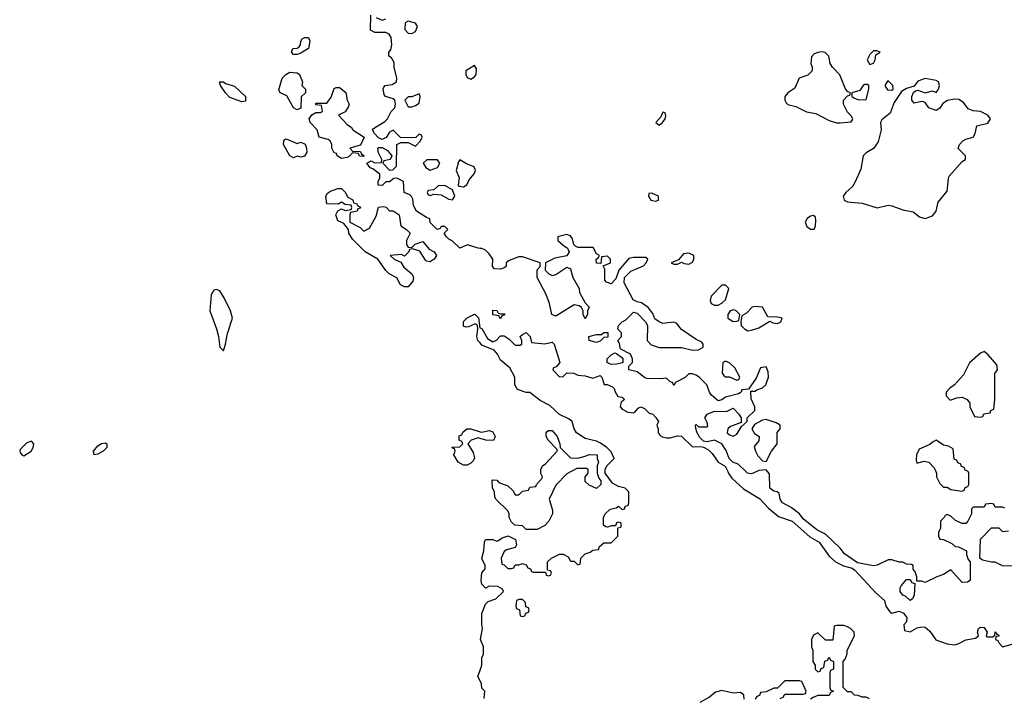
# Model space of a CAD drawing. Header units: inches. Extents: x 2380053 to 2584298, y 380219 to 546618.
# Tile 464 of 656: x 2477507 to 2482839, y 458771 to 462447. Entities that reach past the tile are written whole.
import ezdxf

# ---------------------------------------------------------------- set-up
doc = ezdxf.new("R2010")
doc.units = ezdxf.units.IN
doc.header["$MEASUREMENT"] = 0
for name, color, linetype in [('C4475', 7, 'Continuous'), ('C4476', 7, 'Continuous'), ('C4485', 7, 'Continuous'), ('C4486', 7, 'Continuous')]:
    doc.layers.add(name, color=color, linetype=linetype)

msp = doc.modelspace()

# ---------------------------------------------------------------- linework, layer by layer
at = {"layer": 'C4475', "color": 2, "elevation": 50}
msp.add_lwpolyline([(2480000, 458866.5), (2479988.7, 458890), (2480000, 458923.4)], dxfattribs=at)
at = {"layer": 'C4476', "color": 2, "elevation": 50}
for points in [[(2480000, 461208.3), (2479990, 461208.7), (2479932, 461228), (2479890, 461208.7), (2479849.1, 461249.1), (2479830, 461258), (2479818, 461270), (2479806, 461290), (2479826, 461310), (2479810, 461326), (2479790, 461326), (2479783.6, 461316.4), (2479768, 461310), (2479730, 461348), (2479728.4, 461368.4), (2479710, 461375.3), (2479655.3, 461410), (2479640.2, 461440.2), (2479635.3, 461475.3), (2479629, 461489), (2479619, 461499), (2479588.7, 461510), (2479586, 461570), (2479550, 461588), (2479532.7, 461587.3), (2479510, 461568), (2479490, 461568), (2479470, 461548), (2479448, 461550), (2479448, 461570), (2479458, 461590), (2479458, 461610), (2479419, 461639), (2479404, 461644), (2479386, 461670), (2479410, 461682), (2479430, 461672), (2479466, 461674), (2479468, 461690), (2479450, 461726), (2479446, 461750), (2479450, 461754), (2479470, 461754), (2479498, 461738), (2479522, 461710), (2479514, 461690), (2479478, 461682), (2479474, 461670), (2479510, 461632), (2479527.3, 461632.7), (2479547.3, 461652.7), (2479548.9, 461771.1), (2479570, 461782), (2479610, 461782), (2479650, 461762), (2479678, 461790), (2479686, 461810), (2479682, 461822), (2479670, 461826), (2479652, 461808), (2479570, 461806), (2479530, 461848), (2479510, 461838), (2479491.1, 461808.9), (2479470, 461798), (2479450, 461806), (2479428, 461830), (2479418, 461850), (2479422, 461858), (2479484.7, 461895.3), (2479498, 461910), (2479518, 461950), (2479538, 461970), (2479542, 461990), (2479538, 462010), (2479530, 462018), (2479488, 462030), (2479481.2, 462041.2), (2479475.3, 462070), (2479478, 462082), (2479486, 462090), (2479524, 462096), (2479548, 462110), (2479548.7, 462130), (2479534, 462190), (2479535.3, 462215.3), (2479520.4, 462240.4), (2479506, 462250), (2479506, 462270), (2479516.4, 462283.6), (2479522, 462310), (2479518, 462350), (2479508.4, 462368.4), (2479490, 462378), (2479430, 462378), (2479406, 462390), (2479409.1, 462470.9)], [(2479438, 462458), (2479470, 462444.7), (2479490, 462451.3)], [(2480000, 460696.2), (2479988.7, 460710), (2479982, 460730), (2479988, 460770), (2479986, 460790), (2479978, 460798), (2479970, 460798), (2479936.9, 460783.1), (2479922, 460782), (2479910, 460786), (2479910, 460812), (2479930, 460831.3), (2479970, 460852), (2479974, 460850), (2479991.6, 460831.6), (2479998, 460778), (2480000, 460777.3)], [(2480000, 460178.8), (2479990, 460182), (2479951.3, 460168.7), (2479934, 460150), (2479962.5, 460102.5), (2479970, 460074), (2479962.5, 460057.5), (2479950, 460045.2), (2479930, 460033.2), (2479910, 460034), (2479882, 460050), (2479858, 460090), (2479866, 460110), (2479862, 460122), (2479850, 460126), (2479848, 460132), (2479890, 460134), (2479906, 460150), (2479902, 460162), (2479886, 460170), (2479887.3, 460192.7), (2479902, 460198), (2479907.3, 460212.7), (2479928.7, 460231.3), (2479950, 460231.3), (2480000, 460215.2)]]:
    msp.add_lwpolyline(points, dxfattribs=at)
at = {"layer": 'C4476', "color": 2}
for points, elevation in [([(2479610, 462438), (2479594, 462430), (2479592.7, 462392.7), (2479610, 462374), (2479630, 462372), (2479650, 462382), (2479662, 462410), (2479650, 462428)], 50), ([(2478990, 462258), (2478978, 462270), (2478986, 462290), (2479010, 462292), (2479020.4, 462299.6), (2479028, 462310), (2479028.9, 462331.1), (2479036.4, 462343.6), (2479048.9, 462351.1), (2479071.1, 462351.1), (2479078, 462330), (2479071.3, 462290), (2479030, 462266), (2479010, 462258)], 50), ([(2479970, 462198), (2479922, 462170), (2479922, 462150), (2479930, 462134), (2479950, 462124.7), (2479970, 462138), (2479979, 462150), (2479980.4, 462180.4)], 50), ([(2479010, 461959), (2478989.6, 461969.6), (2478953.6, 462033.6), (2478918, 462050), (2478910, 462066), (2478928, 462130), (2478948, 462150), (2478970, 462162), (2479010, 462158), (2479022, 462150), (2479038, 462110), (2479034, 462090), (2479054, 462070), (2479054, 462050), (2479032, 462028), (2479030, 461968)], 50), ([(2478710, 462000.9), (2478645.7, 462025.7), (2478622, 462050), (2478594, 462090), (2478589.2, 462110), (2478610, 462110.4), (2478621.7, 462101.7), (2478670, 462086.7), (2478730.4, 462030), (2478730, 462006)], 50), ([(2479370, 461706), (2479347.3, 461707.3), (2479342, 461722), (2479310, 461726), (2479292.7, 461707.3), (2479279.6, 461700.4), (2479250, 461695.3), (2479240.2, 461700.2), (2479226, 461710), (2479222, 461722), (2479210, 461726), (2479198, 461750), (2479198, 461770), (2479188, 461790), (2479177.2, 461797.2), (2479128.7, 461810), (2479118, 461850), (2479079, 461890), (2479075.3, 461910), (2479088.9, 461931.1), (2479110, 461944.7), (2479135.3, 461944.7), (2479146, 461950), (2479142, 461982), (2479110, 461986), (2479110, 461994), (2479170, 461994), (2479192.9, 462027.1), (2479210, 462074), (2479220.4, 462079.6), (2479239.6, 462079.6), (2479272.7, 462052.7), (2479281, 462010), (2479290.8, 461990), (2479286.4, 461973.6), (2479270, 461948), (2479234, 461930), (2479279.6, 461879.6), (2479303.6, 461863.6), (2479311.3, 461850), (2479372, 461810), (2479352.7, 461767.3), (2479294, 461750), (2479310, 461734), (2479352.7, 461732.7), (2479358, 461718), (2479372, 461710)], 50), ([(2479670, 462046), (2479630, 462028), (2479610, 462028), (2479592, 462010), (2479610, 461974), (2479630, 461974), (2479650, 461982), (2479670, 461994), (2479675.3, 462030)], 50), ([(2479010, 461776), (2479030, 461782.8), (2479052.8, 461772.8), (2479060.7, 461750), (2479061, 461730), (2479050, 461708), (2479030, 461702), (2479010, 461708), (2478990, 461698), (2478970, 461708.7), (2478935.3, 461770), (2478938, 461790), (2478943.1, 461796.9), (2478950, 461802)], 50), ([(2479711.6, 461688.4), (2479692, 461670), (2479705.4, 461645.4), (2479730, 461631.3), (2479770, 461646), (2479782, 461670), (2479770, 461688)], 50), ([(2479890, 461688), (2479882.8, 461677.2), (2479871.3, 461630), (2479886, 461590), (2479882, 461550), (2479885.4, 461545.4), (2479910, 461542), (2479928.4, 461551.6), (2479940.2, 461579.8), (2479968.9, 461611.1), (2479975.3, 461630), (2479968, 461650), (2479926.6, 461666.6)], 50), ([(2479370, 461302), (2479402, 461318), (2479437.2, 461382.8), (2479449.4, 461430.6), (2479475.3, 461435.3), (2479491, 461431), (2479510, 461412), (2479530, 461412), (2479561, 461390), (2479571.3, 461330), (2479602, 461310), (2479622, 461290), (2479602, 461250), (2479602, 461230), (2479610, 461214), (2479630, 461212), (2479648.7, 461231.3), (2479690, 461244.7), (2479724.7, 461204.7), (2479751.3, 461190), (2479764.7, 461170), (2479751.3, 461150), (2479730, 461135.3), (2479710, 461138), (2479704, 461144), (2479673.6, 461193.6), (2479634, 461206), (2479618, 461202), (2479614, 461190), (2479590, 461166), (2479575.3, 461175.3), (2479514, 461170), (2479534, 461150), (2479570, 461134), (2479587.1, 461107.1), (2479631, 461071), (2479638.8, 461050), (2479636, 461030), (2479610, 460999), (2479590, 460999), (2479568.7, 461010), (2479548.4, 461048.4), (2479508, 461070), (2479490, 461088), (2479446, 461150), (2479378, 461190), (2479310, 461258), (2479289, 461290), (2479288, 461310), (2479262, 461342), (2479230, 461358), (2479219, 461390), (2479229, 461411), (2479250, 461422), (2479270, 461414), (2479302, 461418), (2479306, 461430), (2479302, 461442), (2479270, 461446), (2479250, 461458), (2479232, 461448), (2479170, 461449), (2479165.2, 461490), (2479173.6, 461506.4), (2479190, 461518), (2479230, 461532), (2479250, 461532), (2479270, 461512), (2479284.7, 461484.7), (2479311.3, 461471.3), (2479314, 461454), (2479331.6, 461451.6), (2479338, 461438), (2479352, 461432), (2479350, 461426), (2479338, 461422), (2479334, 461410), (2479298, 461402), (2479294, 461390), (2479294, 461350), (2479350, 461322)], 50), ([(2479810, 461548), (2479772.7, 461547.3), (2479750, 461526), (2479718, 461522), (2479714, 461510), (2479718, 461498), (2479730, 461494), (2479750, 461502), (2479790, 461498), (2479830, 461474.8), (2479850, 461471.3), (2479864, 461490), (2479850, 461526)], 50), ([(2478570, 460986), (2478558, 460982), (2478543.6, 460956.4), (2478536, 460870), (2478573.2, 460773.2), (2478584, 460730), (2478590, 460674), (2478610, 460654), (2478622, 460690), (2478632.5, 460747.5), (2478659, 460830), (2478649, 460870), (2478616.5, 460936.5), (2478590, 460978)], 54), ([(2477570, 460164), (2477545.8, 460154.2), (2477510, 460118), (2477506.8, 460110), (2477510, 460102), (2477518, 460090), (2477530, 460084), (2477569, 460110), (2477579.3, 460130), (2477584, 460150)], 54), ([(2477910, 460089.2), (2477906, 460110), (2477930, 460138.8), (2477950, 460150.8), (2477970, 460154.8), (2477978, 460150), (2477978, 460130), (2477958, 460110), (2477930, 460094)], 50)]:
    msp.add_lwpolyline(points, close=True, dxfattribs=dict(at, elevation=elevation))
at = {"layer": 'C4485', "color": 2, "elevation": 50}
for points in [[(2480000, 458923.4), (2480009, 458950), (2480008.7, 458990), (2480018, 459010), (2480018, 459050), (2480002, 459090), (2480014, 459150), (2480008.9, 459171.1), (2480009.1, 459230.9), (2480030, 459282), (2480044.7, 459295.3), (2480086, 459310), (2480126, 459350), (2480122, 459362), (2480096.4, 459376.4), (2480050, 459378), (2480030, 459368.7), (2480009.3, 459389.3), (2480005.2, 459410), (2480009.1, 459450.9), (2480027.3, 459472.7), (2480028, 459490), (2480009, 459529), (2480021.2, 459570), (2480023.1, 459616.9), (2480030, 459631.3), (2480070, 459632), (2480090, 459622), (2480096.4, 459623.6), (2480120.4, 459639.6), (2480151.6, 459651.6), (2480191.1, 459631.1), (2480196.9, 459603.1), (2480190, 459588), (2480143.6, 459576.4), (2480130, 459566), (2480114, 459530), (2480118, 459498), (2480130, 459494), (2480150, 459474), (2480170, 459474), (2480182, 459478), (2480190, 459494), (2480210, 459494), (2480230, 459502), (2480250, 459494), (2480258, 459478), (2480272.7, 459472.7), (2480278, 459458), (2480290, 459454), (2480354, 459454), (2480358, 459438), (2480370, 459434), (2480382, 459438), (2480386, 459450), (2480382, 459462), (2480366, 459466), (2480366, 459510), (2480386, 459530), (2480430, 459552), (2480450, 459552), (2480476.9, 459536.9), (2480490, 459514), (2480510, 459514), (2480530, 459494), (2480542, 459498), (2480546, 459530), (2480570, 459554), (2480596.4, 459563.6), (2480610, 459574), (2480642, 459578), (2480647.3, 459592.7), (2480670, 459614), (2480710, 459614), (2480746, 459650), (2480746, 459694), (2480762, 459698), (2480766, 459710), (2480762, 459722), (2480750, 459726), (2480738, 459722), (2480734, 459706), (2480710, 459706), (2480690, 459698), (2480680.4, 459700.4), (2480668.4, 459708.4), (2480668, 459750), (2480678, 459770), (2480704.7, 459795.3), (2480736.4, 459803.6), (2480750, 459812), (2480770, 459794), (2480782, 459798), (2480786, 459810), (2480802, 459818), (2480806, 459830), (2480806, 459890), (2480786, 459910), (2480750, 459918), (2480716.4, 459936.4), (2480678, 459990), (2480678, 460000)], [(2480492.7, 460000), (2480470, 459988), (2480410, 459926), (2480374, 459850), (2480392, 459790), (2480392, 459770), (2480372, 459730), (2480350, 459708), (2480310, 459686), (2480250, 459686), (2480230, 459706), (2480188.4, 459708.4), (2480170, 459726), (2480158, 459750), (2480158, 459770), (2480150, 459786), (2480087.3, 459847.3), (2480080.4, 459860.4), (2480078, 459890), (2480068, 459910), (2480066, 459950), (2480070, 459954), (2480090, 459952), (2480101, 459941), (2480150, 459922), (2480176.9, 459896.9), (2480190, 459874), (2480210, 459874), (2480230, 459894), (2480262, 459898), (2480270, 459914), (2480302, 459918), (2480306, 459930), (2480336.4, 459963.6), (2480338, 459970), (2480328.7, 459988.7), (2480328.7, 460000)], [(2480634, 460000), (2480634, 459990), (2480643.6, 459963.6), (2480654, 459950), (2480654, 459930), (2480630, 459908), (2480590, 459926), (2480570, 459946), (2480568.4, 459971.6), (2480586, 459990), (2480586, 460000)], [(2481341.2, 460000), (2481347.1, 459987.1), (2481364.2, 459964.2), (2481426.7, 459906.7), (2481514, 459854), (2481562, 459802), (2481615.8, 459755.8), (2481690.4, 459730.4), (2481785.3, 459645.3), (2481836.5, 459616.5), (2481890, 459541), (2481924.7, 459510), (2481968.1, 459488.1), (2482015.8, 459475.8), (2482030, 459465.5), (2482143, 459343), (2482190, 459302), (2482198, 459270), (2482219.6, 459239.6), (2482230, 459232), (2482270, 459242.8), (2482292.5, 459232.5), (2482310.7, 459209.3), (2482310, 459186), (2482294, 459170), (2482298, 459138), (2482330, 459132), (2482366.6, 459153.4), (2482390, 459159.1), (2482410, 459157.3), (2482435.3, 459135.3), (2482468, 459088), (2482530, 459066), (2482570, 459061), (2482590, 459066), (2482630, 459088), (2482683.2, 459096.8), (2482699, 459110), (2482693.2, 459130), (2482699, 459150), (2482710, 459156.3), (2482730, 459154), (2482746.8, 459130), (2482741, 459110), (2482745.2, 459105.2), (2482776.4, 459103.6), (2482787.3, 459112.7), (2482790, 459130.8), (2482798, 459118), (2482810, 459114), (2482810, 459108), (2482794, 459106), (2482792, 459090), (2482804, 459084), (2482810.8, 459070), (2482830, 459050.8), (2482902, 459070)], [(2481498.3, 460000), (2481470, 459987.6), (2481448.7, 459990), (2481438.4, 460000)], [(2482842, 459802), (2482830, 459806), (2482790, 459806), (2482782, 459822), (2482770, 459826), (2482738, 459822), (2482730, 459806), (2482670, 459806), (2482662, 459798), (2482662, 459770), (2482642, 459730), (2482630, 459718), (2482610, 459718), (2482574.6, 459734.6), (2482550, 459758), (2482530, 459766), (2482518, 459762), (2482514, 459750), (2482494, 459730), (2482492.7, 459692.7), (2482482, 459670), (2482482, 459650), (2482490, 459634), (2482510, 459632), (2482554, 459610), (2482572.7, 459592.7), (2482591.6, 459591.6), (2482634, 459570), (2482634, 459550), (2482643.6, 459523.6), (2482654, 459510), (2482654, 459410), (2482639.6, 459400.4), (2482610, 459398), (2482550, 459468), (2482510, 459442), (2482474, 459430), (2482410, 459398), (2482390, 459406), (2482366, 459406), (2482366, 459430), (2482356.4, 459456.4), (2482346, 459470), (2482346, 459490), (2482336.4, 459496.4), (2482310, 459498), (2482290, 459508), (2482270, 459508), (2482230, 459522), (2482210, 459522), (2482150, 459493.2), (2482130, 459489.2), (2482044.2, 459504.2), (2481974.2, 459554.2), (2481950, 459584), (2481870, 459661.2), (2481823.3, 459683.3), (2481750, 459744), (2481729, 459770), (2481683.9, 459803.9), (2481637.2, 459830), (2481625.2, 459850), (2481620.4, 459880.4), (2481609.2, 459889.2), (2481590, 459893.2), (2481569.3, 459910), (2481567, 459987), (2481557, 460000)], [(2482467.9, 460000), (2482472, 459990), (2482472, 459970), (2482490, 459934), (2482510, 459914), (2482530, 459914), (2482550, 459902), (2482610, 459894), (2482622, 459898), (2482627.3, 459912.7), (2482642, 459918), (2482646, 459930), (2482646, 459990), (2482642.7, 460000)], [(2482950, 459486), (2482830, 459488), (2482790, 459508), (2482770, 459508), (2482720.4, 459520.4), (2482706, 459530), (2482710, 459634), (2482770, 459694), (2482810, 459694), (2482830, 459674), (2482862, 459678)], [(2482108.4, 458768.4), (2482090, 458778), (2482070, 458778), (2482047.3, 458787.3), (2482028.4, 458788.4), (2482010, 458806), (2481990, 458806), (2481966, 458830), (2481966, 458970), (2481976.4, 458983.6), (2481987.3, 459012.7), (2481988.4, 459031.6), (2482028, 459110), (2482026, 459130), (2482006, 459150), (2481990, 459158), (2481970, 459166), (2481930, 459166), (2481918, 459162), (2481910, 459086), (2481870, 459086), (2481830, 459126), (2481806, 459114), (2481794, 459090), (2481794, 459050), (2481802, 459030), (2481802, 458970), (2481814, 458950), (2481814, 458930), (2481830, 458914), (2481842, 458918), (2481847.3, 458932.7), (2481862, 458938), (2481867.3, 458972.7), (2481882, 458978), (2481890, 458994), (2481898, 458978), (2481914, 458970), (2481914, 458930), (2481898, 458922), (2481894, 458910), (2481894, 458830), (2481898, 458818), (2481914, 458810), (2481898, 458802), (2481890, 458786), (2481830, 458786), (2481803.6, 458776.4), (2481790, 458766)], [(2480022, 458770), (2480026, 458810), (2480010, 458826), (2480008, 458850), (2480000, 458866.5)], [(2481626, 458770), (2481642, 458778), (2481650, 458794), (2481750, 458794), (2481762, 458798), (2481766, 458810), (2481742, 458862), (2481730, 458866), (2481650, 458866), (2481610, 458826), (2481590, 458826), (2481550, 458806), (2481518, 458802), (2481512.7, 458787.3), (2481498, 458782), (2481490, 458766)], [(2481430, 458766), (2481428, 458790), (2481410, 458802), (2481370, 458799.3), (2481310, 458813.2), (2481274.8, 458805.2), (2481242.8, 458777.2), (2481190.8, 458749.2)]]:
    msp.add_lwpolyline(points, dxfattribs=at)
for points in [[(2482330, 459302), (2482304.7, 459324.7), (2482289, 459330), (2482275.3, 459350), (2482275.3, 459370), (2482280.2, 459379.8), (2482310, 459414), (2482330, 459414), (2482338, 459398), (2482354, 459394), (2482351.3, 459330), (2482342, 459310)], [(2480230, 459306), (2480210, 459306), (2480198, 459302), (2480194, 459270), (2480198, 459258), (2480214, 459250), (2480218, 459218), (2480230, 459214), (2480242, 459218), (2480247.3, 459232.7), (2480262, 459238), (2480266, 459250), (2480262, 459262), (2480247.3, 459267.3), (2480246, 459290)]]:
    msp.add_lwpolyline(points, close=True, dxfattribs=at)
at = {"layer": 'C4486', "color": 2, "elevation": 50}
for points in [[(2481850, 462272.7), (2481830, 462269.2), (2481810, 462261.2), (2481794.4, 462245.6), (2481790.8, 462210), (2481798.8, 462190), (2481798.8, 462170), (2481774.2, 462145.8), (2481727.3, 462130), (2481704.9, 462075.1), (2481666, 462050), (2481651.3, 462030), (2481651.3, 462010), (2481656.9, 461996.9), (2481667.3, 461987.3), (2481710, 461976), (2481767.9, 461947.9), (2481818, 461938), (2481890, 461900.5), (2481930, 461887.7), (2481950, 461887.3), (2482010, 461894), (2482016.4, 461903.6), (2482018, 461910), (2482010, 461926), (2481990, 461946), (2481968, 461990), (2481968, 462010), (2481990, 462034), (2482002, 462038), (2482006, 462050), (2481990, 462058), (2481976.5, 462076.5), (2481948.9, 462148.9), (2481908.7, 462190), (2481895.3, 462210), (2481888.7, 462250), (2481869.1, 462269.1)], [(2482150, 462278), (2482130, 462278), (2482110, 462258), (2482096, 462230), (2482110, 462204.7), (2482130, 462212), (2482139, 462230), (2482143.1, 462256.9), (2482166, 462270)], [(2482410, 462128), (2482370, 462114), (2482350, 462086), (2482310, 462074), (2482282.8, 462057.2), (2482242, 461998), (2482220.3, 461939.7), (2482175.2, 461904.8), (2482168, 461890), (2482172.4, 461850), (2482155.5, 461784.5), (2482131.1, 461748.9), (2482090, 461725.1), (2482074.9, 461710), (2482062.3, 461637.7), (2482032.2, 461567.8), (2482016.4, 461543.6), (2481981, 461510), (2481966.8, 461490), (2481972, 461470), (2481990, 461461), (2482070, 461453), (2482150, 461427.3), (2482210, 461442.8), (2482230, 461439.1), (2482290, 461416.4), (2482345.2, 461405.2), (2482379.8, 461379.8), (2482410, 461370.8), (2482450, 461384), (2482469.3, 461410), (2482481.2, 461458.8), (2482530, 461518), (2482535.9, 461584.1), (2482541, 461599), (2482610, 461678), (2482628, 461690), (2482628.7, 461710), (2482589.2, 461749.2), (2482597.2, 461770), (2482614, 461790), (2482630, 461799.1), (2482670, 461811.3), (2482681.2, 461830), (2482690, 461871.3), (2482750, 461886), (2482764, 461910), (2482750, 461928.7), (2482710, 461949), (2482670, 461952.3), (2482643.3, 461963.3), (2482618, 461998), (2482593.6, 462013.6), (2482570, 462016), (2482530.8, 462009.2), (2482506.8, 461993.2), (2482490, 461968), (2482470, 461955.3), (2482430, 461969), (2482410, 461998), (2482402, 462002), (2482390, 462004), (2482350, 461995.3), (2482339, 462010), (2482339, 462030), (2482348, 462052), (2482358, 462062), (2482370, 462064.7), (2482410, 462051), (2482450, 462061), (2482470, 462052), (2482482, 462070), (2482488.7, 462090), (2482482, 462110), (2482470, 462117.2)], [(2482096.4, 462096.4), (2482083.6, 462096.4), (2482074, 462090), (2482056, 462064), (2482014, 462050), (2482014, 462030), (2482023.6, 462023.6), (2482050, 462012), (2482090, 462014), (2482106, 462070), (2482106, 462090)], [(2482210, 462115.3), (2482206, 462114), (2482192, 462090), (2482206.8, 462066.8), (2482230, 462064.7), (2482238, 462070), (2482235.3, 462090)], [(2480990, 461946), (2480978.8, 461921.2), (2480951.3, 461890), (2480970, 461876), (2480988.7, 461890), (2481002, 461910), (2481006, 461926), (2481002, 461942)], [(2480930, 461508), (2480914, 461506), (2480912, 461490), (2480924.7, 461470), (2480950, 461464.7), (2480966, 461470), (2480966, 461490)], [(2481806, 461386), (2481790, 461382), (2481772, 461370), (2481761, 461350), (2481770, 461326), (2481790, 461311.3), (2481810, 461312), (2481817.2, 461330), (2481819, 461359), (2481816.4, 461376.4)], [(2481130, 461182), (2481102, 461178), (2481074, 461146), (2481034, 461130), (2481050, 461122), (2481070, 461122), (2481090, 461134), (2481105.4, 461125.4), (2481130, 461122), (2481150, 461134), (2481158, 461150), (2481158, 461170)], [(2481330, 461008), (2481310, 461008), (2481251.3, 460950), (2481246, 460926), (2481252, 460910), (2481270, 460901), (2481290, 460901), (2481310, 460911.3), (2481328.7, 460930), (2481348, 460990)], [(2480110, 460854), (2480134, 460854), (2480130, 460846), (2480118, 460842), (2480110, 460826), (2480102, 460842), (2480068.7, 460848.7), (2480070, 460874), (2480091.3, 460871.3), (2480098, 460858)], [(2481374.6, 460874.6), (2481354, 460870), (2481342, 460850), (2481342, 460830), (2481370, 460812), (2481390, 460814), (2481402, 460818), (2481406, 460850), (2481386, 460870)], [(2481490, 460894), (2481474, 460890), (2481443.6, 460856.4), (2481418, 460842), (2481412, 460810), (2481414, 460790), (2481431.6, 460771.6), (2481450, 460762), (2481470, 460764.7), (2481510, 460778), (2481570, 460814), (2481585.4, 460805.4), (2481610, 460801), (2481628, 460810), (2481635.3, 460830), (2481610, 460836), (2481558, 460838), (2481528.9, 460888.9)], [(2480630, 460698), (2480590, 460708.7), (2480588.7, 460730), (2480630, 460742), (2480658, 460742), (2480670, 460752), (2480692, 460752), (2480692.7, 460727.3), (2480670, 460726), (2480650, 460706)], [(2482730, 460649.3), (2482710, 460640.9), (2482650, 460589), (2482617.5, 460522.5), (2482570, 460468.7), (2482542, 460450), (2482524.7, 460430), (2482524.7, 460410), (2482546, 460386), (2482581.5, 460398.5), (2482610, 460402), (2482638, 460390), (2482652, 460370), (2482652, 460350), (2482678, 460298), (2482710, 460294), (2482722, 460298), (2482727.3, 460312.7), (2482762, 460318), (2482766, 460330), (2482782, 460338), (2482788, 460390), (2482788, 460530), (2482802, 460550), (2482798, 460578), (2482751.9, 460631.9)], [(2480710, 460579), (2480689, 460590), (2480689, 460610), (2480710, 460632), (2480730, 460642), (2480739.6, 460639.6), (2480772.7, 460612.7), (2480774, 460590), (2480770, 460588), (2480739.8, 460580.2)], [(2481330, 460598), (2481314, 460590), (2481311.6, 460531.6), (2481319.6, 460519.6), (2481330, 460512), (2481351.6, 460511.6), (2481390, 460494), (2481402, 460498), (2481406, 460510), (2481380.4, 460560.4), (2481350, 460588)], [(2481550, 460282), (2481530, 460278), (2481486, 460254), (2481472, 460230), (2481485.4, 460205.4), (2481511.6, 460188.4), (2481510, 460166), (2481484.7, 460135.3), (2481491.3, 460110), (2481504.5, 460084.5), (2481530, 460058), (2481550, 460054), (2481579, 460110), (2481608.7, 460150), (2481608.9, 460211.1), (2481626, 460230), (2481626, 460250), (2481603.1, 460263.1)]]:
    msp.add_lwpolyline(points, close=True, dxfattribs=at)
for points in [[(2481438.4, 460000), (2481398.6, 460038.6), (2481369.4, 460049.4), (2481349.3, 460069.3), (2481332.9, 460112.9), (2481310, 460148.7), (2481270, 460168.7), (2481230, 460161.2), (2481210, 460164), (2481190, 460184), (2481175.3, 460210), (2481168, 460232), (2481166, 460250), (2481170, 460254), (2481182, 460242), (2481230, 460242), (2481234, 460246), (2481230, 460266), (2481218, 460290), (2481229.1, 460310.9), (2481270, 460326), (2481334.6, 460325.4), (2481370, 460342), (2481402, 460310), (2481414, 460290), (2481414, 460266), (2481356.9, 460243.1), (2481342, 460230), (2481338, 460210), (2481350, 460198), (2481370, 460191.3), (2481390, 460202), (2481416.4, 460243.6), (2481446, 460270), (2481446, 460290), (2481488, 460330), (2481488, 460350), (2481467.3, 460392.7), (2481466, 460434), (2481490, 460434), (2481498, 460442), (2481530, 460452), (2481548, 460470), (2481562, 460510), (2481560.4, 460540.4), (2481550, 460566), (2481518, 460562), (2481495.3, 460504.7), (2481454, 460446), (2481418, 460442), (2481414, 460430), (2481399.6, 460420.4), (2481330, 460402), (2481310, 460388), (2481290, 460382), (2481252.9, 460412.9), (2481242, 460430), (2481228, 460470), (2481189.1, 460509.1), (2481170, 460522), (2481150, 460528.7), (2481130, 460528), (2481110, 460508.7), (2481058, 460482), (2481050, 460466), (2481042, 460482), (2481030, 460486), (2481010, 460506), (2480978, 460502), (2480903.1, 460503.1), (2480890, 460508), (2480850, 460539), (2480806, 460550), (2480806, 460570), (2480826, 460590), (2480826, 460610), (2480814.6, 460634.6), (2480762, 460662), (2480758, 460670), (2480755.3, 460695.3), (2480746, 460710), (2480766, 460730), (2480766, 460750), (2480746, 460770), (2480748.9, 460791.1), (2480769.1, 460810.9), (2480790, 460822), (2480830, 460862), (2480850, 460858), (2480896, 460810), (2480906, 460790), (2480904.7, 460710), (2480926.4, 460686.4), (2480970, 460671), (2481090, 460671.3), (2481150, 460656), (2481182, 460658), (2481207.3, 460672.7), (2481208, 460690), (2481200.4, 460700.4), (2481170, 460715.3), (2481090, 460768.7), (2481063.1, 460803.1), (2481048.7, 460808.7), (2480990, 460800.9), (2480969.5, 460809.5), (2480946.8, 460826.8), (2480935.3, 460855.3), (2480910, 460888.7), (2480874, 460914), (2480850, 460918), (2480829.1, 460929.1), (2480781.2, 461021.2), (2480782, 461050), (2480816, 461084), (2480885.6, 461114.4), (2480899, 461130), (2480908, 461150), (2480898, 461158), (2480830, 461159.5), (2480806, 461154), (2480752, 461090), (2480736, 461044), (2480710, 461015.3), (2480684.7, 461024.7), (2480675.3, 461035.3), (2480675.3, 461095.3), (2480666, 461114), (2480706, 461130), (2480706, 461150), (2480690, 461166), (2480658, 461162), (2480654, 461126), (2480630, 461128), (2480628, 461150), (2480642, 461158), (2480646, 461170), (2480630, 461178), (2480612.5, 461212.5), (2480532, 461212), (2480518, 461218), (2480508.4, 461228.4), (2480500.2, 461260.2), (2480490, 461275.3), (2480470, 461284), (2480426.8, 461273.2), (2480422, 461270), (2480422, 461250), (2480450, 461224.7), (2480474, 461210), (2480482, 461190), (2480470, 461168), (2480405.4, 461154.6), (2480354, 461130), (2480352, 461090), (2480372, 461070), (2480390, 461061), (2480410, 461066.8), (2480470, 461106), (2480490, 461098), (2480502, 461050), (2480536, 460990), (2480538, 460970), (2480570, 460914), (2480591.3, 460890), (2480582, 460870), (2480582, 460850), (2480570, 460826), (2480558, 460850), (2480558, 460870), (2480548.7, 460888.7), (2480536.4, 460896.4), (2480510, 460902), (2480410, 460841.2), (2480389.4, 460850), (2480376, 460910), (2480358.6, 460958.6), (2480308.7, 461050), (2480308.9, 461091.1), (2480326, 461110), (2480326, 461130), (2480230, 461162), (2480210, 461162), (2480156.9, 461143.1), (2480142, 461130), (2480142, 461110), (2480130, 461102), (2480110, 461095.3), (2480078, 461098), (2480068, 461110), (2480068.7, 461150), (2480050, 461178), (2480030, 461198), (2480010, 461208), (2480000, 461208.3)], [(2480000, 460777.3), (2480010, 460774), (2480039.6, 460719.6), (2480070, 460702), (2480088.4, 460711.6), (2480110, 460734), (2480130, 460734), (2480156.9, 460716.9), (2480190, 460684.7), (2480216.4, 460683.6), (2480226, 460690), (2480226, 460710), (2480218, 460730), (2480230, 460742), (2480250, 460752), (2480272, 460730), (2480278, 460698), (2480350, 460692), (2480390, 460701), (2480401, 460690), (2480432, 460590), (2480412.7, 460567.3), (2480398, 460562), (2480394, 460550), (2480430, 460512), (2480450, 460514), (2480470, 460534), (2480507.3, 460532.7), (2480530, 460522), (2480570, 460518), (2480610, 460504.7), (2480650, 460518.8), (2480658.8, 460510), (2480671.6, 460471.6), (2480688.4, 460471.6), (2480717.5, 460457.5), (2480726, 460450), (2480730.7, 460430.7), (2480745.4, 460405.4), (2480770, 460402), (2480782, 460390), (2480764.7, 460375.3), (2480759.6, 460360.4), (2480758, 460350), (2480770, 460338), (2480801, 460321), (2480830, 460318), (2480839, 460321), (2480856.4, 460343.6), (2480870, 460350.8), (2480890, 460341), (2480915.9, 460315.9), (2480934.8, 460310), (2480952.5, 460292.5), (2480966.8, 460270), (2480958, 460250), (2480964.7, 460230), (2480964.7, 460210), (2480974.8, 460194.8), (2480987.1, 460187.1), (2481010, 460182), (2481030, 460182), (2481070, 460193.4), (2481090, 460190.6), (2481150, 460133.4), (2481194.4, 460134.4), (2481210, 460131.3), (2481236.7, 460116.7), (2481257, 460097), (2481290, 460050.6), (2481328.2, 460028.2), (2481341.2, 460000)], [(2480678, 460000), (2480678, 460010), (2480686, 460030), (2480726, 460070), (2480710, 460106), (2480686, 460130), (2480652.9, 460152.9), (2480630, 460164), (2480570, 460179), (2480522, 460210), (2480508.7, 460230), (2480498, 460270), (2480483.1, 460283.1), (2480430, 460309), (2480377.5, 460357.5), (2480324.7, 460384.7), (2480270, 460428), (2480250, 460428), (2480203.1, 460443.1), (2480188.9, 460468.9), (2480188.7, 460510), (2480160.4, 460560.4), (2480110, 460602), (2480095.1, 460635.1), (2480077.2, 460657.2), (2480010, 460684), (2480000, 460696.2)], [(2480000, 460215.2), (2480010, 460212), (2480050, 460222), (2480070, 460214), (2480082, 460190), (2480072, 460168), (2480031.3, 460168.7), (2480000, 460178.8)], [(2480328.7, 460000), (2480328.7, 460010), (2480338, 460030), (2480356.5, 460043.5), (2480418, 460110), (2480418, 460118), (2480368.7, 460170), (2480358, 460190), (2480358, 460210), (2480363.1, 460216.9), (2480370, 460222), (2480390, 460222), (2480418, 460190), (2480432, 460150), (2480434, 460130), (2480490, 460074), (2480530, 460072), (2480570, 460082), (2480590, 460092), (2480634, 460090), (2480634, 460070), (2480642, 460050), (2480634, 460030), (2480634, 460000)], [(2482642.7, 460000), (2482642, 460002), (2482627.3, 460007.3), (2482622, 460022), (2482607.3, 460027.3), (2482602, 460042), (2482587.3, 460047.3), (2482582, 460062), (2482567.3, 460067.3), (2482562, 460122), (2482536.4, 460136.4), (2482510, 460142), (2482470, 460168.7), (2482450, 460159), (2482434.9, 460145.1), (2482378.8, 460121.2), (2482362.8, 460090), (2482361, 460061), (2482365.4, 460045.4), (2482404.1, 460055.9), (2482430.6, 460050.6), (2482459.8, 460019.8), (2482467.9, 460000)], [(2480586, 460000), (2480586, 460010), (2480576.4, 460016.4), (2480523.6, 460016.4), (2480492.7, 460000)], [(2481557, 460000), (2481550, 460009), (2481510, 460005.1), (2481498.3, 460000)]]:
    msp.add_lwpolyline(points, dxfattribs=at)

doc.saveas('drawing.dxf')
